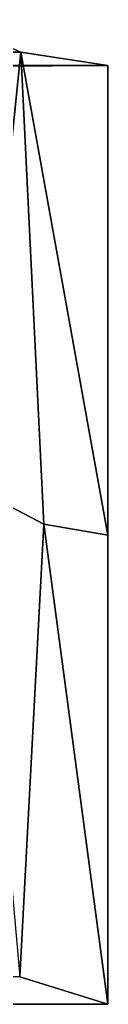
# Model space of a CAD drawing. Header units: centimetres. Extents: x 0.1 to 22.3, y 0.1 to 22.3.
# Tile 313 of 632: x 22.21401 to 22.22333, y 0.1158 to 0.22069. Entities that reach past the tile are written whole.
import ezdxf

# ---------------------------------------------------------------- set-up
doc = ezdxf.new("R2010")
doc.units = ezdxf.units.CM
doc.header["$LTSCALE"] = 2.54
doc.layers.get('0').update_dxf_attribs({"true_color": 0xff5454})

# ---------------------------------------------------------------- blocks, each defined once
blk = doc.blocks.new('Kosz na _mieci DELLA.STL')
at = {"color": 0}
for p, q in [((22.21406, 0.21723, 47.16688), (22.20616, 0.22069, 47.1809)), ((22.21406, 0.21723, 47.16688), (22.20616, 0.22069, 47.1809)), ((22.21406, 0.21723, 47.16688), (0.2602, 0.21703, 47.16564)), ((22.21406, 0.21723, 47.16688), (0.2602, 0.21703, 47.16564)), ((22.2093, 0.17072, 47.18808), (22.21406, 0.21723, 47.16688)), ((22.2093, 0.17072, 47.18808), (22.21406, 0.21723, 47.16688)), ((22.21652, 0.16696, 47.16865), (22.21406, 0.21723, 47.16688)), ((22.21652, 0.16696, 47.16865), (22.21406, 0.21723, 47.16688)), ((22.22333, 0.16579, 47.15), (22.21406, 0.21723, 47.16688)), ((22.22333, 0.16579, 47.15), (22.21406, 0.21723, 47.16688)), ((22.22333, 0.2158, 47.15), (22.21406, 0.21723, 47.16688)), ((22.22333, 0.2158, 47.15), (22.21406, 0.21723, 47.16688)), ((22.22333, 0.2158, 47.15), (0.2602, 0.21703, 47.16564)), ((22.22333, 0.2158, 47.15), (0.2602, 0.21703, 47.16564)), ((22.22333, 0.2158, 47.15), (0.25162, 0.2158, 47.15)), ((22.22333, 0.2158, 46.15), (0.25162, 0.2158, 47.15)), ((22.22333, 0.2158, 47.15), (0.25162, 0.2158, 47.15)), ((22.22333, 0.2158, 46.15), (0.25162, 0.2158, 47.15)), ((22.22333, 0.2158, 46.15), (0.25162, 0.2158, 46.15)), ((22.22333, 0.2158, 46.15), (0.25162, 0.2158, 46.15)), ((22.22333, 0.2158, 46.15), (0.25162, 0.1158, 46.15)), ((22.22333, 0.2158, 46.15), (0.25162, 0.1158, 46.15)), ((22.22333, 0.16579, 47.15), (22.22333, 0.2158, 47.15)), ((22.22333, 0.1158, 46.15), (22.22333, 0.2158, 46.15)), ((22.22333, 0.2158, 46.15), (22.22333, 0.16579, 47.15)), ((22.22333, 0.2158, 46.15), (22.22333, 0.16579, 47.15)), ((22.22333, 0.2158, 46.15), (22.22333, 0.2158, 47.15)), ((22.22333, 0.16579, 47.15), (22.22333, 0.2158, 47.15)), ((22.22333, 0.2158, 46.15), (22.22333, 0.2158, 47.15)), ((22.22333, 0.1158, 46.15), (22.22333, 0.2158, 46.15)), ((22.21652, 0.16696, 47.16865), (22.2093, 0.17072, 47.18808)), ((22.21652, 0.16696, 47.16865), (22.2093, 0.17072, 47.18808)), ((22.21652, 0.16696, 47.16865), (22.21396, 0.11874, 47.18414)), ((22.21652, 0.16696, 47.16865), (22.21396, 0.11874, 47.18414)), ((22.22333, 0.16579, 47.15), (22.21652, 0.16696, 47.16865)), ((22.21652, 0.16696, 47.16865), (22.22333, 0.1158, 47.15)), ((22.21652, 0.16696, 47.16865), (22.22333, 0.1158, 47.15)), ((22.22333, 0.16579, 47.15), (22.21652, 0.16696, 47.16865)), ((22.22333, 0.1158, 47.15), (22.22333, 0.16579, 47.15)), ((22.22333, 0.1158, 46.15), (22.22333, 0.16579, 47.15)), ((22.22333, 0.1158, 47.15), (22.22333, 0.16579, 47.15)), ((22.22333, 0.1158, 46.15), (22.22333, 0.16579, 47.15)), ((22.21396, 0.11874, 47.18414), (22.22333, 0.1158, 47.15)), ((22.21396, 0.11874, 47.18414), (22.22333, 0.1158, 47.15)), ((0.25162, 0.1158, 47.15), (22.22333, 0.1158, 47.15)), ((0.25162, 0.1158, 46.15), (22.22333, 0.1158, 46.15)), ((22.22333, 0.1158, 46.15), (0.25162, 0.1158, 47.15)), ((22.22333, 0.1158, 46.15), (0.25162, 0.1158, 47.15)), ((0.25162, 0.1158, 47.15), (22.22333, 0.1158, 47.15)), ((0.25162, 0.1158, 46.15), (22.22333, 0.1158, 46.15)), ((22.22333, 0.1158, 47.15), (22.22333, 0.1158, 46.15)), ((22.22333, 0.1158, 47.15), (22.22333, 0.1158, 46.15))]:
    blk.add_line(p, q, dxfattribs=at)
mesh = blk.add_polyface(dxfattribs=at)
corners = [(22.20616, 0.22069, 47.1809), (22.21406, 0.21723, 47.16688), (0.2602, 0.21703, 47.16564)]
mesh.append_faces([[corners[k] for k in face] for face in [(0, 1, 2)]], dxfattribs={"color": 0})
mesh = blk.add_polyface(dxfattribs=at)
corners = [(22.20616, 0.22069, 47.1809), (22.2093, 0.17072, 47.18808), (22.21406, 0.21723, 47.16688)]
mesh.append_faces([[corners[k] for k in face] for face in [(0, 1, 2)]], dxfattribs={"color": 0})
mesh = blk.add_polyface(dxfattribs=at)
corners = [(22.21406, 0.21723, 47.16688), (22.22333, 0.2158, 47.15), (0.2602, 0.21703, 47.16564)]
mesh.append_faces([[corners[k] for k in face] for face in [(0, 1, 2)]], dxfattribs={"color": 0})
mesh = blk.add_polyface(dxfattribs=at)
corners = [(22.21406, 0.21723, 47.16688), (22.2093, 0.17072, 47.18808), (22.21652, 0.16696, 47.16865)]
mesh.append_faces([[corners[k] for k in face] for face in [(0, 1, 2)]], dxfattribs={"color": 0})
mesh = blk.add_polyface(dxfattribs=at)
corners = [(22.21406, 0.21723, 47.16688), (22.21652, 0.16696, 47.16865), (22.22333, 0.16579, 47.15)]
mesh.append_faces([[corners[k] for k in face] for face in [(0, 1, 2)]], dxfattribs={"color": 0})
mesh = blk.add_polyface(dxfattribs=at)
corners = [(22.21406, 0.21723, 47.16688), (22.22333, 0.16579, 47.15), (22.22333, 0.2158, 47.15)]
mesh.append_faces([[corners[k] for k in face] for face in [(0, 1, 2)]], dxfattribs={"color": 0})
mesh = blk.add_polyface(dxfattribs=at)
corners = [(0.2602, 0.21703, 47.16564), (22.22333, 0.2158, 47.15), (0.25162, 0.2158, 47.15)]
mesh.append_faces([[corners[k] for k in face] for face in [(0, 1, 2)]], dxfattribs={"color": 0})
mesh = blk.add_polyface(dxfattribs=at)
corners = [(22.22333, 0.2158, 47.15), (22.22333, 0.2158, 46.15), (0.25162, 0.2158, 47.15)]
mesh.append_faces([[corners[k] for k in face] for face in [(0, 1, 2)]], dxfattribs={"color": 0})
mesh = blk.add_polyface(dxfattribs=at)
corners = [(0.25162, 0.2158, 47.15), (22.22333, 0.2158, 46.15), (0.25162, 0.2158, 46.15)]
mesh.append_faces([[corners[k] for k in face] for face in [(0, 1, 2)]], dxfattribs={"color": 0})
mesh = blk.add_polyface(dxfattribs=at)
corners = [(22.22333, 0.2158, 46.15), (0.25162, 0.1158, 46.15), (0.25162, 0.2158, 46.15)]
mesh.append_faces([[corners[k] for k in face] for face in [(0, 1, 2)]], dxfattribs={"color": 0})
mesh = blk.add_polyface(dxfattribs=at)
corners = [(22.22333, 0.1158, 46.15), (0.25162, 0.1158, 46.15), (22.22333, 0.2158, 46.15)]
mesh.append_faces([[corners[k] for k in face] for face in [(0, 1, 2)]], dxfattribs={"color": 0})
mesh = blk.add_polyface(dxfattribs=at)
corners = [(22.22333, 0.2158, 46.15), (22.22333, 0.16579, 47.15), (22.22333, 0.1158, 46.15)]
mesh.append_faces([[corners[k] for k in face] for face in [(0, 1, 2)]], dxfattribs={"color": 0})
mesh = blk.add_polyface(dxfattribs=at)
corners = [(22.22333, 0.2158, 47.15), (22.22333, 0.16579, 47.15), (22.22333, 0.2158, 46.15)]
mesh.append_faces([[corners[k] for k in face] for face in [(0, 1, 2)]], dxfattribs={"color": 0})
mesh = blk.add_polyface(dxfattribs=at)
corners = [(22.2093, 0.17072, 47.18808), (22.21396, 0.11874, 47.18414), (22.21652, 0.16696, 47.16865)]
mesh.append_faces([[corners[k] for k in face] for face in [(0, 1, 2)]], dxfattribs={"color": 0})
mesh = blk.add_polyface(dxfattribs=at)
corners = [(22.21652, 0.16696, 47.16865), (22.21396, 0.11874, 47.18414), (22.22333, 0.1158, 47.15)]
mesh.append_faces([[corners[k] for k in face] for face in [(0, 1, 2)]], dxfattribs={"color": 0})
mesh = blk.add_polyface(dxfattribs=at)
corners = [(22.21652, 0.16696, 47.16865), (22.22333, 0.1158, 47.15), (22.22333, 0.16579, 47.15)]
mesh.append_faces([[corners[k] for k in face] for face in [(0, 1, 2)]], dxfattribs={"color": 0})
mesh = blk.add_polyface(dxfattribs=at)
corners = [(22.22333, 0.16579, 47.15), (22.22333, 0.1158, 47.15), (22.22333, 0.1158, 46.15)]
mesh.append_faces([[corners[k] for k in face] for face in [(0, 1, 2)]], dxfattribs={"color": 0})
mesh = blk.add_polyface(dxfattribs=at)
corners = [(22.21396, 0.11874, 47.18414), (0.25162, 0.1158, 47.15), (22.22333, 0.1158, 47.15)]
mesh.append_faces([[corners[k] for k in face] for face in [(0, 1, 2)]], dxfattribs={"color": 0})
mesh = blk.add_polyface(dxfattribs=at)
corners = [(0.25162, 0.1158, 47.15), (0.25162, 0.1158, 46.15), (22.22333, 0.1158, 46.15)]
mesh.append_faces([[corners[k] for k in face] for face in [(0, 1, 2)]], dxfattribs={"color": 0})
mesh = blk.add_polyface(dxfattribs=at)
corners = [(0.25162, 0.1158, 47.15), (22.22333, 0.1158, 46.15), (22.22333, 0.1158, 47.15)]
mesh.append_faces([[corners[k] for k in face] for face in [(0, 1, 2)]], dxfattribs={"color": 0})

msp = doc.modelspace()

# ---------------------------------------------------------------- block references
at = {"color": 0}
msp.add_blockref('Kosz na _mieci DELLA.STL', (0, 0), dxfattribs=at)

doc.saveas('drawing.dxf')
